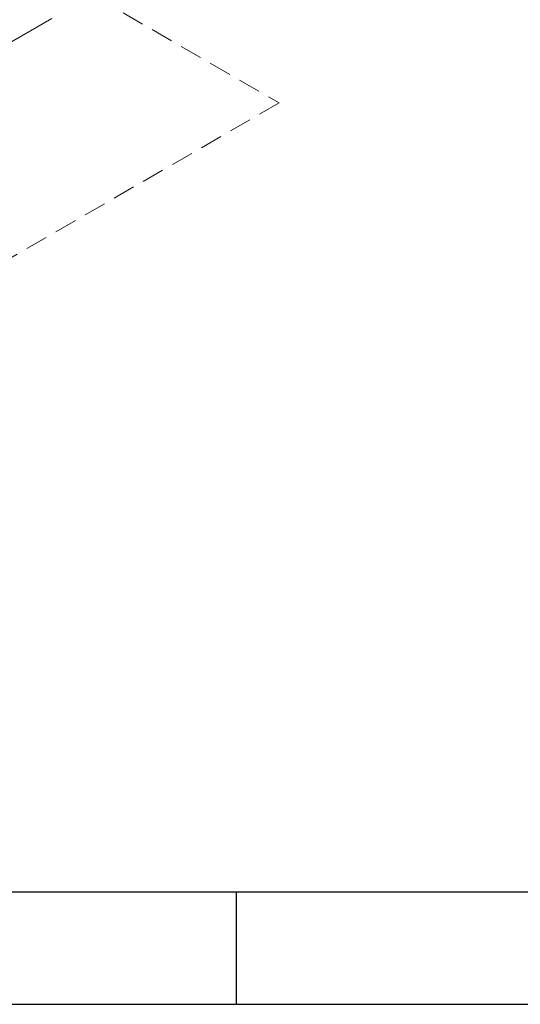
# Model space of a CAD drawing. Header units: millimetres. Extents: x 567 to 934, y -1 to 364.
# Tile 391 of 656: x 761.81 to 766.28, y -1.09 to 7.69. Entities that reach past the tile are written whole.
import ezdxf

# ---------------------------------------------------------------- set-up
doc = ezdxf.new("R2010")
doc.units = ezdxf.units.MM
doc.header["$MEASUREMENT"] = 0
doc.linetypes.add('JIS_02_2.0', pattern=[0.3, 0.2, -0.1])
doc.layers.get('0').update_dxf_attribs({"lineweight": 18})
doc.layers.add('ARQ FINA', color=8, linetype='Continuous')
doc.layers.add('FOLHA_PADRÃO', color=7, linetype='Continuous')
doc.layers.add('DI-Área do detalhe', color=10, linetype='JIS_02_2.0', lineweight=0)

# ---------------------------------------------------------------- blocks, each defined once
blk = doc.blocks.new('A1EST. 1500')
at = {"layer": 'FOLHA_PADRÃO', "color": 1, "linetype": 'Continuous'}
for p, q in [((41.5, 0), (41.5, 1)), ((0, 0), (150.008, 0))]:
    blk.add_line(p, q, dxfattribs=at)
at = {"layer": 'FOLHA_PADRÃO', "color": 6, "linetype": 'Continuous'}
blk.add_lwpolyline([(149, 58.4001), (149, 1), (1, 1), (1, 58.4001), (149, 58.4001)], dxfattribs=at)

msp = doc.modelspace()

# ---------------------------------------------------------------- linework, layer by layer
at = {"layer": 'ARQ FINA', "lineweight": 5}
msp.add_line((762.0998, 7.7043), (760.5409, 6.8043), dxfattribs=at)
at = {"layer": 'DI-Área do detalhe'}
msp.add_lwpolyline([(748.3693, 9.0589), (754.4221, 12.5535), (764.129, 6.9493), (758.0761, 3.4546), (748.3693, 9.0589)], dxfattribs=at)

# ---------------------------------------------------------------- block references
msp.add_blockref('A1EST. 1500', (722.2492, -1.0949))

doc.saveas('drawing.dxf')
